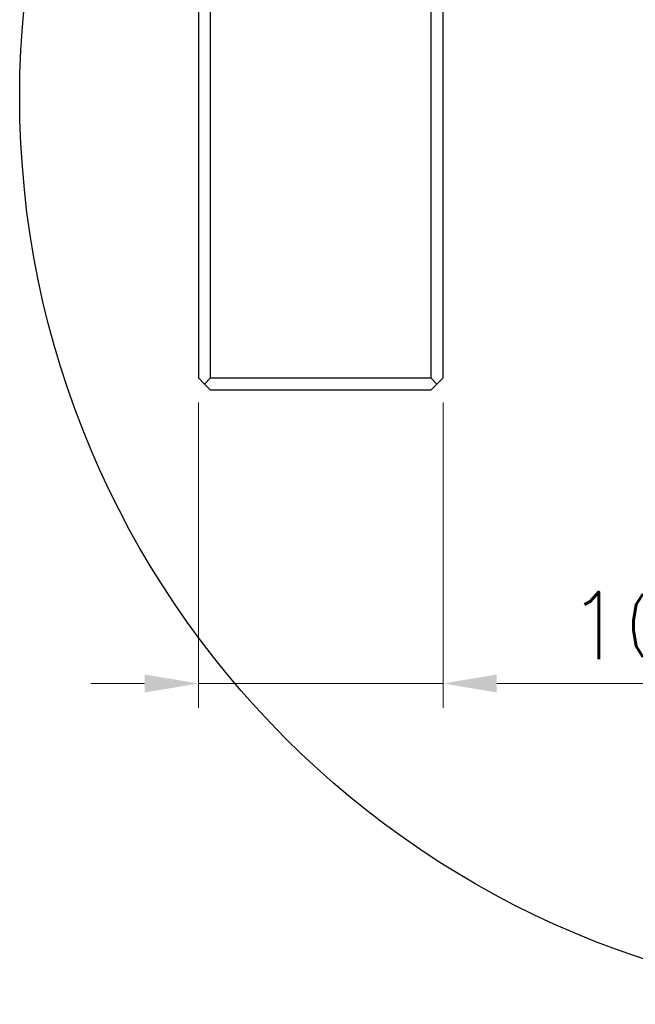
# Model space of a CAD drawing. Header units: millimetres. Extents: x 399 to 6233, y -1870 to 1602.
# Tile 279 of 656: x 3720 to 3745, y 515 to 555. Entities that reach past the tile are written whole.
import ezdxf

# ---------------------------------------------------------------- set-up
doc = ezdxf.new("R2010")
doc.units = ezdxf.units.MM
for name, color, linetype, lineweight in [('AM_5', 3, 'Continuous', 25), ('AM_8', 1, 'Continuous', 25), ('可見 (ISO)', 7, 'Continuous', 25)]:
    doc.layers.add(name, color=color, linetype=linetype, lineweight=lineweight)
doc.layers.add('S40', color=7, linetype='Continuous')
doc.styles.add('尺寸標註', font='romans.shx', dxfattribs={"bigfont": 'CHINESET.SHX'})
doc.dimstyles.new('複本(2) CNS2-1$0', dxfattribs={"dimtxt": 2.75, "dimasz": 2.2, "dimexe": 1, "dimexo": 1, "dimgap": 1, "dimtad": 1, "dimtoh": 1, "dimdsep": 46, "dimtxsty": '尺寸標註', "dimcen": 0, "dimclrd": 2, "dimclre": 2, "dimclrt": 3, "dimadec": 0, "dimazin": 2, "dimtp": 0.1, "dimtm": 0.1, "dimtfac": 0.71, "dimtmove": 0, "dimatfit": 0, "dimfxl": 0, "dimlwd": 13, "dimlwe": 13, "dimarcsym": 0})

# ---------------------------------------------------------------- blocks, each defined once
blk = doc.blocks.new('S40-正視-02')
at = {"layer": '可見 (ISO)'}
for p, q in [((-30.314, -32.35), (-30.314, -50.5)), ((-29.814, -50.5), (-29.814, -32.35)), ((-20.814, -32.35), (-20.814, -50.5)), ((-20.314, -50.5), (-20.314, -32.35)), ((-30.314, -50.5), (-30.064, -50.75)), ((-30.064, -50.75), (-29.814, -50.5)), ((-29.814, -50.5), (-20.814, -50.5)), ((-20.814, -50.5), (-20.564, -50.75)), ((-20.564, -50.75), (-20.314, -50.5)), ((-29.814, -51), (-30.064, -50.75)), ((-20.814, -51), (-29.814, -51)), ((-20.814, -51), (-20.564, -50.75))]:
    blk.add_line(p, q, dxfattribs=at)
blk = doc.blocks.new('*D185')
at = {"layer": 'AM_5', "color": 2, "lineweight": 13}
for p, q in [((3727.504, 539.628), (3727.504, 527.128)), ((3737.504, 539.628), (3737.504, 527.128)), ((3725.304, 528.128), (3723.104, 528.128)), ((3727.504, 528.128), (3737.504, 528.128)), ((3739.704, 528.128), (3747.964, 528.128))]:
    blk.add_line(p, q, dxfattribs=at)
at = {"layer": 'AM_5', "color": 2, "lineweight": -2}
for points in [[(3725.304, 528.495), (3725.304, 527.762), (3727.504, 528.128)], [(3739.704, 528.495), (3739.704, 527.762), (3737.504, 528.128)]]:
    blk.add_solid(points, dxfattribs=at)
at = {"layer": 'Defpoints', "color": 0, "lineweight": -2}
for p in [(3727.504, 540.628), (3737.504, 540.628), (3737.504, 528.128)]:
    blk.add_point(p, dxfattribs=at)
at = {"layer": 'AM_5', "color": 3, "insert": (3744.934, 530.503), "char_height": 2.75, "attachment_point": 5, "style": '尺寸標註'}
blk.add_mtext('10', dxfattribs=at)

msp = doc.modelspace()

# ---------------------------------------------------------------- linework, layer by layer
at = {"layer": 'AM_8'}
msp.add_circle((3757.318, 552.128), 37.122, dxfattribs=at)

# ---------------------------------------------------------------- block references
at = {"layer": 'S40'}
msp.add_blockref('S40-正視-02', (3757.818, 591.128), dxfattribs=at)

# ---------------------------------------------------------------- dimensions: what is measured, and where the dimension line sits
at = {"layer": 'AM_5'}
dim = msp.add_linear_dim(base=(3737.504, 528.128), p1=(3727.504, 540.628), p2=(3737.504, 540.628), angle=0, dimstyle='複本(2) CNS2-1$0', override={"dimdec": 1}, dxfattribs=at)
dim.commit()
dim.dimension.update_dxf_attribs({"geometry": '*D185', "text_midpoint": (3744.934, 528.128), "dimtype": 160})

doc.saveas('drawing.dxf')
